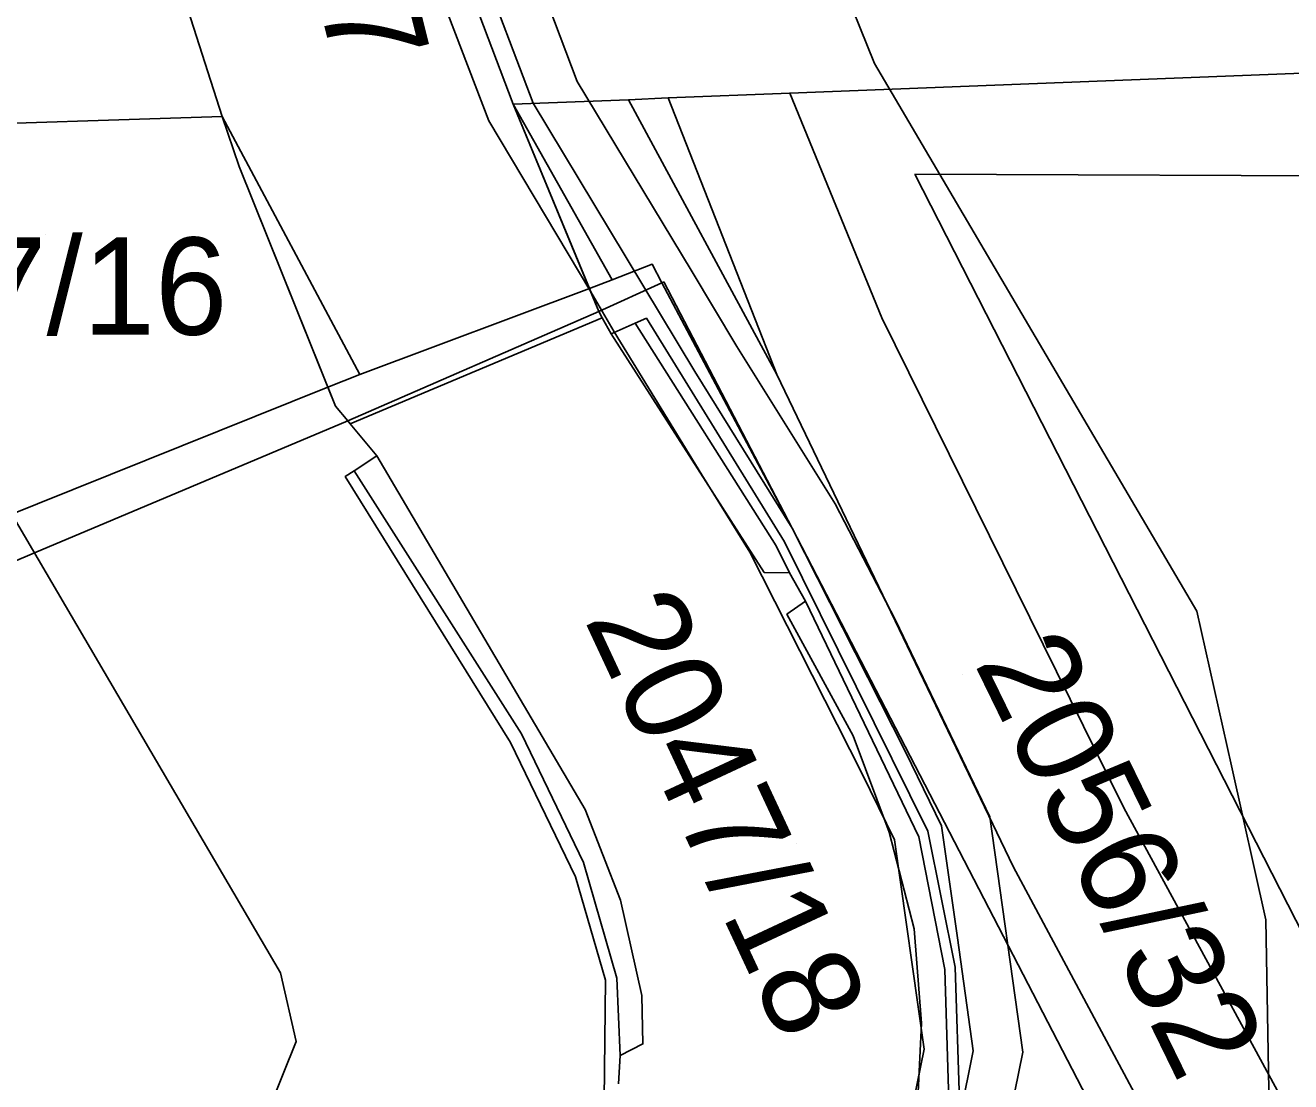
# Model space of a CAD drawing. Extents: x -263423 to -261326, y -1240067 to -1237864.
# Drawn here: x -262431 to -262404.98, y -1239364.47 to -1239342.73 of the extents above; entities that cross this region are included whole.
import ezdxf

# ---------------------------------------------------------------- set-up
doc = ezdxf.new("R2010")
doc.units = 0
for name, color, linetype in [('body_kn', 7, 'Continuous'), ('kladpar_druhypozemkov', 7, 'Continuous'), ('kladpar_hranice', 7, 'Continuous'), ('kladpar_parcelnecisla', 7, 'Continuous'), ('kladpar_plochy', 7, 'Continuous'), ('tarchy_linie', 7, 'Continuous'), ('zappar_hrandruhpozemk', 7, 'Continuous')]:
    doc.layers.add(name, color=color, linetype=linetype)

msp = doc.modelspace()

# ---------------------------------------------------------------- linework, layer by layer
at = {"layer": 'body_kn'}
for p, q in [((-262413.54, -1239343.52), (-262413.54, -1239343.52)), ((-262419.65, -1239343.89), (-262419.65, -1239343.89)), ((-262415.28, -1239344.13), (-262415.28, -1239344.13)), ((-262420.97, -1239344.36), (-262420.97, -1239344.36)), ((-262420.97, -1239344.36), (-262420.97, -1239344.36)), ((-262420.56, -1239344.34), (-262420.56, -1239344.34)), ((-262418.6, -1239344.27), (-262418.6, -1239344.27)), ((-262417.78, -1239344.23), (-262417.78, -1239344.23)), ((-262426.95, -1239344.61), (-262426.95, -1239344.61)), ((-262426.95, -1239344.61), (-262426.95, -1239344.61)), ((-262421.47, -1239344.7), (-262421.47, -1239344.7)), ((-262426.6, -1239345.64), (-262426.6, -1239345.64)), ((-262426.6, -1239345.64), (-262426.6, -1239345.64)), ((-262412.71, -1239345.8), (-262412.71, -1239345.8)), ((-262412.71, -1239345.8), (-262412.71, -1239345.8)), ((-262418.99, -1239346.94), (-262418.99, -1239346.94)), ((-262418.11, -1239347.65), (-262418.11, -1239347.65)), ((-262417.31, -1239347.77), (-262417.31, -1239347.77)), ((-262418.93, -1239347.97), (-262418.93, -1239347.97)), ((-262417.91, -1239348.03), (-262417.91, -1239348.03)), ((-262417.91, -1239348.03), (-262417.91, -1239348.03)), ((-262417.87, -1239348.01), (-262417.87, -1239348.01)), ((-262419.4, -1239348.15), (-262419.4, -1239348.15)), ((-262419.4, -1239348.15), (-262419.4, -1239348.15)), ((-262419.37, -1239348.22), (-262419.37, -1239348.22)), ((-262419.21, -1239348.62), (-262419.21, -1239348.62)), ((-262419.21, -1239348.62), (-262419.21, -1239348.62)), ((-262419.14, -1239348.75), (-262419.14, -1239348.75)), ((-262418.46, -1239348.86), (-262418.46, -1239348.86)), ((-262418.46, -1239348.86), (-262418.46, -1239348.86)), ((-262418.23, -1239348.76), (-262418.23, -1239348.76)), ((-262413.39, -1239348.75), (-262413.39, -1239348.75)), ((-262418.95, -1239349.08), (-262418.95, -1239349.08)), ((-262418.89, -1239349.04), (-262418.89, -1239349.04)), ((-262416.37, -1239349.34), (-262416.37, -1239349.34)), ((-262417.23, -1239349.86), (-262417.23, -1239349.86)), ((-262424.12, -1239349.92), (-262424.12, -1239349.92)), ((-262415.55, -1239349.92), (-262415.55, -1239349.92)), ((-262415.55, -1239349.92), (-262415.55, -1239349.92)), ((-262424.78, -1239350.18), (-262424.78, -1239350.18)), ((-262424.78, -1239350.18), (-262424.78, -1239350.18)), ((-262424.62, -1239350.57), (-262424.62, -1239350.57)), ((-262424.62, -1239350.57), (-262424.62, -1239350.57)), ((-262424.37, -1239350.87), (-262424.37, -1239350.87)), ((-262424.37, -1239350.87), (-262424.37, -1239350.87)), ((-262424.32, -1239350.93), (-262424.32, -1239350.93)), ((-262423.77, -1239351.59), (-262423.77, -1239351.59)), ((-262423.77, -1239351.59), (-262423.77, -1239351.59)), ((-262424.24, -1239351.9), (-262424.24, -1239351.9)), ((-262417.09, -1239351.98), (-262417.09, -1239351.98)), ((-262424.42, -1239352.02), (-262424.42, -1239352.02)), ((-262414.35, -1239352.58), (-262414.35, -1239352.58)), ((-262415.23, -1239353.08), (-262415.23, -1239353.08)), ((-262415.56, -1239353.44), (-262415.56, -1239353.44)), ((-262415.39, -1239353.36), (-262415.39, -1239353.36)), ((-262430.81, -1239353.59), (-262430.81, -1239353.59)), ((-262416.1, -1239353.57), (-262416.1, -1239353.57)), ((-262415.81, -1239353.99), (-262415.81, -1239353.99)), ((-262415.29, -1239354), (-262415.29, -1239354)), ((-262415.29, -1239354), (-262415.29, -1239354)), ((-262414.96, -1239354.58), (-262414.96, -1239354.58)), ((-262415.34, -1239354.85), (-262415.34, -1239354.85)), ((-262406.91, -1239354.79), (-262406.91, -1239354.79)), ((-262413.11, -1239354.97), (-262413.11, -1239354.97)), ((-262420.8, -1239357.31), (-262420.8, -1239357.31)), ((-262413.98, -1239357.35), (-262413.98, -1239357.35)), ((-262421.02, -1239357.49), (-262421.02, -1239357.49)), ((-262412.9, -1239357.68), (-262412.9, -1239357.68)), ((-262406.2, -1239357.97), (-262406.2, -1239357.97)), ((-262413.79, -1239358.13), (-262413.79, -1239358.13)), ((-262419.49, -1239358.87), (-262419.49, -1239358.87)), ((-262411.17, -1239359.02), (-262411.17, -1239359.02)), ((-262408.41, -1239358.83), (-262408.41, -1239358.83)), ((-262412.16, -1239359.2), (-262412.16, -1239359.2)), ((-262413.24, -1239359.33), (-262413.24, -1239359.33)), ((-262413.13, -1239359.49), (-262413.13, -1239359.49)), ((-262412.63, -1239359.43), (-262412.63, -1239359.43)), ((-262412.44, -1239359.31), (-262412.44, -1239359.31)), ((-262419.52, -1239359.96), (-262419.52, -1239359.96)), ((-262410.69, -1239360.04), (-262410.69, -1239360.04)), ((-262419.69, -1239360.25), (-262419.69, -1239360.25)), ((-262418.76, -1239360.73), (-262418.76, -1239360.73)), ((-262412.72, -1239361.32), (-262412.72, -1239361.32)), ((-262405.49, -1239361.14), (-262405.49, -1239361.14)), ((-262411.83, -1239361.51), (-262411.83, -1239361.51)), ((-262411.88, -1239362.11), (-262411.88, -1239362.11)), ((-262425.75, -1239362.23), (-262425.75, -1239362.23)), ((-262419.07, -1239362.38), (-262419.07, -1239362.38)), ((-262418.84, -1239362.34), (-262418.84, -1239362.34)), ((-262412.09, -1239362.16), (-262412.09, -1239362.16)), ((-262418.32, -1239362.69), (-262418.32, -1239362.69)), ((-262412.57, -1239363.26), (-262412.57, -1239363.26)), ((-262425.43, -1239363.64), (-262425.43, -1239363.64)), ((-262418.3, -1239363.69), (-262418.3, -1239363.69)), ((-262418.77, -1239363.93), (-262418.77, -1239363.93)), ((-262412.52, -1239363.8), (-262412.52, -1239363.8)), ((-262411.51, -1239363.83), (-262411.51, -1239363.83)), ((-262410.49, -1239363.86), (-262410.49, -1239363.86))]:
    msp.add_line(p, q, dxfattribs=at)
at = {"layer": 'kladpar_druhypozemkov'}
for p, q in [((-262430.58, -1239347.04), (-262430.58, -1239347.04)), ((-262411.72, -1239356.1), (-262411.72, -1239356.1)), ((-262415.14, -1239359.57), (-262415.14, -1239359.57))]:
    msp.add_line(p, q, dxfattribs=at)
at = {"layer": 'kladpar_hranice'}
for points in [[(-262420.97, -1239344.36), (-262423.14, -1239338.61), (-262421.08, -1239338.56), (-262417.6, -1239338.43), (-262408.15, -1239338.09), (-262402.67, -1239339.72), (-262402.4, -1239341.73), (-262401.76, -1239343.6), (-262415.28, -1239344.13), (-262417.78, -1239344.23), (-262418.6, -1239344.27), (-262420.97, -1239344.36)], [(-262423.14, -1239338.61), (-262420.97, -1239344.36), (-262418.93, -1239347.97), (-262419.4, -1239348.15)], [(-262446.06, -1239345.23), (-262446.91, -1239345.55), (-262449.25, -1239340.3), (-262447.78, -1239339.7), (-262443.69, -1239339.34), (-262428.83, -1239338.75), (-262426.95, -1239344.61), (-262446.06, -1239345.23)], [(-262419.4, -1239348.15), (-262424.12, -1239349.92), (-262426.95, -1239344.61), (-262428.83, -1239338.75)], [(-262380.57, -1239401.22), (-262388.95, -1239389.85), (-262396.21, -1239379.42), (-262403.05, -1239368.71), (-262408.41, -1239358.83), (-262413.39, -1239348.75), (-262415.28, -1239344.13), (-262401.76, -1239343.6), (-262400, -1239346.23), (-262396.7, -1239349.84), (-262392.24, -1239352.4), (-262387.21, -1239353.44), (-262382.34, -1239352.93), (-262377.66, -1239350.97), (-262373.76, -1239347.51), (-262371.24, -1239343.1), (-262351.71, -1239342.8), (-262360.36, -1239372.61), (-262368.35, -1239399.72), (-262380.57, -1239401.22)], [(-262380.57, -1239401.22), (-262383.47, -1239401.57), (-262390.96, -1239391.25), (-262398.42, -1239380.76), (-262405.39, -1239369.94), (-262410.69, -1239360.04), (-262415.55, -1239349.92), (-262417.78, -1239344.23), (-262415.28, -1239344.13), (-262413.39, -1239348.75), (-262408.41, -1239358.83), (-262403.05, -1239368.71), (-262396.21, -1239379.42), (-262388.95, -1239389.85), (-262380.57, -1239401.22)], [(-262408.52, -1239378.12), (-262408.16, -1239366.75), (-262415.23, -1239353.08), (-262417.91, -1239348.03), (-262418.11, -1239347.65), (-262418.93, -1239347.97), (-262420.97, -1239344.36), (-262418.6, -1239344.27), (-262417.78, -1239344.23), (-262415.55, -1239349.92), (-262410.69, -1239360.04), (-262405.39, -1239369.94), (-262398.42, -1239380.76), (-262390.96, -1239391.25), (-262383.47, -1239401.57), (-262381.56, -1239403.87), (-262374.76, -1239412.02), (-262381.4, -1239413.39), (-262408.52, -1239378.12)], [(-262437.49, -1239355.29), (-262445.85, -1239348.12), (-262446.91, -1239345.55), (-262446.06, -1239345.23), (-262426.95, -1239344.61), (-262424.12, -1239349.92), (-262424.78, -1239350.18), (-262437.49, -1239355.29)], [(-262437.49, -1239355.29), (-262424.78, -1239350.18), (-262424.12, -1239349.92), (-262419.4, -1239348.15), (-262418.93, -1239347.97), (-262418.11, -1239347.65), (-262417.91, -1239348.03), (-262415.23, -1239353.08), (-262408.16, -1239366.75), (-262408.52, -1239378.12), (-262381.4, -1239413.39)], [(-262419.1, -1239364.83), (-262419.07, -1239362.38), (-262419.69, -1239360.25), (-262421.02, -1239357.49), (-262424.42, -1239352.02), (-262424.24, -1239351.9), (-262423.77, -1239351.59), (-262424.32, -1239350.93), (-262419.14, -1239348.75), (-262418.95, -1239349.08), (-262418.46, -1239348.86), (-262418.23, -1239348.76), (-262415.39, -1239353.36), (-262412.44, -1239359.31), (-262411.88, -1239362.11), (-262411.79, -1239364.87)], [(-262411.79, -1239364.87), (-262411.88, -1239362.11), (-262412.44, -1239359.31), (-262415.39, -1239353.36), (-262418.23, -1239348.76), (-262418.46, -1239348.86), (-262418.95, -1239349.08), (-262419.14, -1239348.75), (-262424.32, -1239350.93), (-262423.77, -1239351.59), (-262424.24, -1239351.9), (-262424.42, -1239352.02), (-262421.02, -1239357.49), (-262419.69, -1239360.25), (-262419.07, -1239362.38), (-262419.1, -1239364.83)]]:
    msp.add_lwpolyline(points, dxfattribs=at)
at = {"layer": 'kladpar_plochy'}
for points in [[(-262420.97, -1239344.36), (-262423.14, -1239338.61), (-262421.08, -1239338.56), (-262417.6, -1239338.43), (-262408.15, -1239338.09), (-262402.67, -1239339.72), (-262402.4, -1239341.73), (-262401.76, -1239343.6), (-262415.28, -1239344.13), (-262417.78, -1239344.23), (-262418.6, -1239344.27)], [(-262446.06, -1239345.23), (-262446.91, -1239345.55), (-262449.25, -1239340.3), (-262447.78, -1239339.7), (-262443.69, -1239339.34), (-262428.83, -1239338.75), (-262426.95, -1239344.61)], [(-262380.57, -1239401.22), (-262388.95, -1239389.85), (-262396.21, -1239379.42), (-262403.05, -1239368.71), (-262408.41, -1239358.83), (-262413.39, -1239348.75), (-262415.28, -1239344.13), (-262401.76, -1239343.6), (-262400, -1239346.23), (-262396.7, -1239349.84), (-262392.24, -1239352.4), (-262387.21, -1239353.44), (-262382.34, -1239352.93), (-262377.66, -1239350.97), (-262373.76, -1239347.51), (-262371.24, -1239343.1), (-262351.71, -1239342.8), (-262360.36, -1239372.61), (-262368.35, -1239399.72)], [(-262380.57, -1239401.22), (-262383.47, -1239401.57), (-262390.96, -1239391.25), (-262398.42, -1239380.76), (-262405.39, -1239369.94), (-262410.69, -1239360.04), (-262415.55, -1239349.92), (-262417.78, -1239344.23), (-262415.28, -1239344.13), (-262413.39, -1239348.75), (-262408.41, -1239358.83), (-262403.05, -1239368.71), (-262396.21, -1239379.42), (-262388.95, -1239389.85)], [(-262408.52, -1239378.12), (-262408.16, -1239366.75), (-262415.23, -1239353.08), (-262417.91, -1239348.03), (-262418.11, -1239347.65), (-262418.93, -1239347.97), (-262420.97, -1239344.36), (-262418.6, -1239344.27), (-262417.78, -1239344.23), (-262415.55, -1239349.92), (-262410.69, -1239360.04), (-262405.39, -1239369.94), (-262398.42, -1239380.76), (-262390.96, -1239391.25), (-262383.47, -1239401.57), (-262381.56, -1239403.87), (-262374.76, -1239412.02), (-262381.4, -1239413.39)], [(-262437.49, -1239355.29), (-262445.85, -1239348.12), (-262446.91, -1239345.55), (-262446.06, -1239345.23), (-262426.95, -1239344.61), (-262424.12, -1239349.92), (-262424.78, -1239350.18)]]:
    msp.add_lwpolyline(points, close=True, dxfattribs=at)
for points in [[(-262423.14, -1239338.61), (-262420.97, -1239344.36), (-262418.93, -1239347.97), (-262419.4, -1239348.15), (-262424.12, -1239349.92), (-262426.95, -1239344.61), (-262428.83, -1239338.75)], [(-262437.49, -1239355.29), (-262424.78, -1239350.18), (-262424.12, -1239349.92), (-262419.4, -1239348.15), (-262418.93, -1239347.97), (-262418.11, -1239347.65), (-262417.91, -1239348.03), (-262415.23, -1239353.08), (-262408.16, -1239366.75), (-262408.52, -1239378.12), (-262381.4, -1239413.39)], [(-262419.1, -1239364.83), (-262419.07, -1239362.38), (-262419.69, -1239360.25), (-262421.02, -1239357.49), (-262424.42, -1239352.02), (-262424.24, -1239351.9), (-262423.77, -1239351.59), (-262424.32, -1239350.93), (-262419.14, -1239348.75), (-262418.95, -1239349.08), (-262418.46, -1239348.86), (-262418.23, -1239348.76), (-262415.39, -1239353.36), (-262412.44, -1239359.31), (-262411.88, -1239362.11), (-262411.79, -1239364.87)], [(-262411.79, -1239364.87), (-262411.88, -1239362.11), (-262412.44, -1239359.31), (-262415.39, -1239353.36), (-262418.23, -1239348.76), (-262418.46, -1239348.86), (-262418.95, -1239349.08), (-262419.14, -1239348.75), (-262424.32, -1239350.93), (-262423.77, -1239351.59), (-262424.24, -1239351.9), (-262424.42, -1239352.02), (-262421.02, -1239357.49), (-262419.69, -1239360.25), (-262419.07, -1239362.38), (-262419.1, -1239364.83)]]:
    msp.add_lwpolyline(points, dxfattribs=at)
at = {"layer": 'tarchy_linie'}
for points in [[(-262415.8, -1239378.26), (-262412.9, -1239369.22), (-262412.11, -1239367.04), (-262411.79, -1239364.87), (-262411.88, -1239362.11), (-262412.44, -1239359.31), (-262415.39, -1239353.36), (-262418.23, -1239348.76), (-262418.46, -1239348.86), (-262418.95, -1239349.08), (-262419.14, -1239348.75), (-262419.21, -1239348.62), (-262420.97, -1239344.36), (-262423.14, -1239338.61)], [(-262428.83, -1239338.75), (-262426.95, -1239344.61), (-262426.6, -1239345.64), (-262424.62, -1239350.57), (-262424.37, -1239350.87), (-262424.32, -1239350.93), (-262423.77, -1239351.59), (-262424.24, -1239351.9), (-262424.42, -1239352.02), (-262421.02, -1239357.49), (-262419.69, -1239360.25), (-262419.07, -1239362.38), (-262419.1, -1239364.83)], [(-262415.03, -1239339.81), (-262413.54, -1239343.52), (-262406.91, -1239354.79), (-262406.2, -1239357.97), (-262405.49, -1239361.14), (-262405.38, -1239367.35), (-262406.36, -1239369.8), (-262407.34, -1239372.25), (-262408.41, -1239374.81), (-262410.41, -1239379.55)], [(-262420.72, -1239341.05), (-262419.65, -1239343.89), (-262417.31, -1239347.77), (-262416.37, -1239349.34), (-262414.35, -1239352.58), (-262413.11, -1239354.97), (-262411.17, -1239359.02), (-262410.49, -1239363.86), (-262411.05, -1239366.62), (-262411.59, -1239369.27), (-262412.22, -1239371.19), (-262413.26, -1239374.43), (-262414.12, -1239377.06), (-262414.39, -1239378.05)], [(-262440.53, -1239367.38), (-262435.04, -1239363.33), (-262430.67, -1239368.19), (-262427.09, -1239367.77), (-262425.43, -1239363.64), (-262425.75, -1239362.23), (-262431.54, -1239352.36), (-262436.05, -1239341.11)], [(-262421.66, -1239341.42), (-262420.56, -1239344.34), (-262418.99, -1239346.94), (-262417.23, -1239349.86), (-262415.23, -1239353.08), (-262412.9, -1239357.68), (-262412.16, -1239359.2), (-262411.83, -1239361.51), (-262411.51, -1239363.83), (-262412.03, -1239366.42), (-262412.55, -1239369.02), (-262412.96, -1239370.25), (-262413.37, -1239371.49), (-262414.22, -1239374.12), (-262415.08, -1239376.78)], [(-262413.27, -1239367.49), (-262412.52, -1239363.8), (-262413.13, -1239359.49), (-262413.79, -1239358.13), (-262416.1, -1239353.57), (-262417.09, -1239351.98), (-262418.89, -1239349.04), (-262419.37, -1239348.22), (-262421.47, -1239344.7), (-262422.59, -1239341.76)]]:
    msp.add_lwpolyline(points, dxfattribs=at)
at = {"layer": 'zappar_hrandruhpozemk'}
for p, q in [((-262419.4, -1239348.15), (-262420.97, -1239344.36)), ((-262415.55, -1239349.92), (-262418.6, -1239344.27)), ((-262426.95, -1239344.61), (-262426.6, -1239345.64)), ((-262426.6, -1239345.64), (-262424.78, -1239350.18)), ((-262403.32, -1239364.2), (-262412.71, -1239345.8)), ((-262417.91, -1239348.03), (-262417.87, -1239348.01)), ((-262417.87, -1239348.01), (-262415.23, -1239353.08)), ((-262419.21, -1239348.62), (-262419.4, -1239348.15)), ((-262418.46, -1239348.86), (-262415.56, -1239353.44)), ((-262415.81, -1239353.99), (-262418.95, -1239349.08)), ((-262424.78, -1239350.18), (-262424.62, -1239350.57)), ((-262424.62, -1239350.57), (-262424.37, -1239350.87)), ((-262430.81, -1239353.59), (-262424.37, -1239350.87)), ((-262423.77, -1239351.59), (-262419.49, -1239358.87)), ((-262420.8, -1239357.31), (-262424.24, -1239351.9)), ((-262419.52, -1239359.96), (-262420.8, -1239357.31))]:
    msp.add_line(p, q, dxfattribs=at)
for points in [[(-262412.71, -1239345.8), (-262402.64, -1239345.84), (-262401.2, -1239348.34), (-262399.2, -1239350.47), (-262396.78, -1239352.06)], [(-262424.37, -1239350.87), (-262419.21, -1239348.62), (-262417.91, -1239348.03)], [(-262415.56, -1239353.44), (-262415.29, -1239354), (-262415.81, -1239353.99)], [(-262437.49, -1239355.29), (-262435.35, -1239355.52), (-262430.81, -1239353.59)], [(-262415.29, -1239354), (-262414.96, -1239354.58), (-262412.63, -1239359.43), (-262412.09, -1239362.16), (-262412.01, -1239364.85), (-262412.35, -1239366.99), (-262413.08, -1239369.16)], [(-262413.28, -1239368.2), (-262413, -1239367.22), (-262412.67, -1239365.25), (-262412.57, -1239363.26), (-262412.72, -1239361.32), (-262413.24, -1239359.33), (-262413.98, -1239357.35), (-262415.34, -1239354.85), (-262414.96, -1239354.58)], [(-262419.49, -1239358.87), (-262418.76, -1239360.73), (-262418.32, -1239362.69), (-262418.3, -1239363.69), (-262418.77, -1239363.93)], [(-262418.8, -1239364.51), (-262418.77, -1239363.93), (-262418.84, -1239362.34), (-262419.52, -1239359.96)]]:
    msp.add_lwpolyline(points, dxfattribs=at)

# ---------------------------------------------------------------- texts
at = {"layer": 'kladpar_parcelnecisla'}
for s, rotation, p in [('2047/17', 284, (-262426.946, -1239334.354)), ('2047/18', 295, (-262419.516, -1239354.958)), ('2056/32', 296, (-262411.499, -1239355.855))]:
    msp.add_text(s, height=2, rotation=rotation, dxfattribs=at).set_placement(p)
msp.add_text('2047/16', height=2, dxfattribs=at).set_placement((-262436.512, -1239349.1))

doc.saveas('drawing.dxf')
